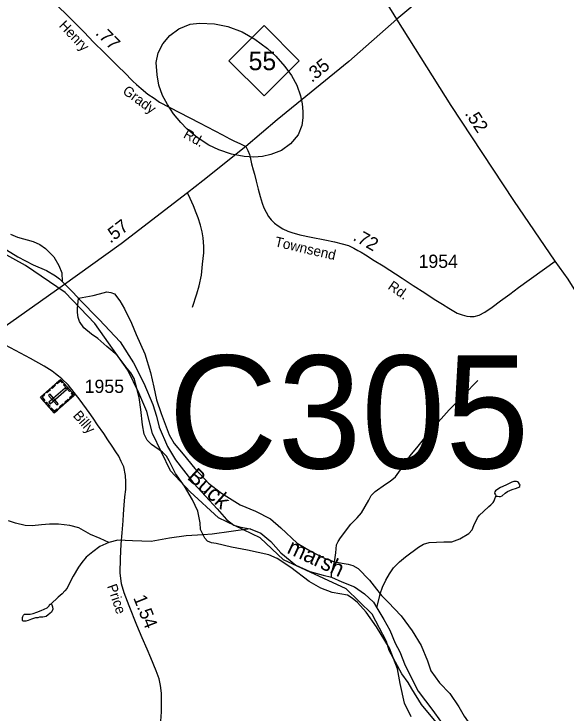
# Model space of a CAD drawing. Extents: x 2206922 to 2357709, y 510027 to 673830.
# Drawn here: x 2328516 to 2333739, y 523412 to 530025 of the extents above; entities that cross this region are included whole.
import ezdxf

# ---------------------------------------------------------------- set-up
doc = ezdxf.new("R2010")
doc.units = 0
for name, color, linetype in [('Exist Cultural Cemetery CELL', 7, 'Continuous'), ('Exist Hydrographic Creek Single Shore', 7, 'Continuous'), ('Exist Hydrographic Creek Single Shore Label', 7, 'Continuous'), ('Exist Hydrographic Misc Water Feature', 7, 'Continuous'), ('Exist Road Non-System Type 51', 7, 'Continuous'), ('Exist Road Primary NC Attributed', 7, 'Continuous'), ('Exist Road Primary NC Service Mileage Hundredths English Label', 7, 'Continuous'), ('Exist Road Primary NC Shield CELL', 7, 'Continuous'), ('Exist Road Primary NC Shield Number Label', 7, 'Continuous'), ('Exist Road Secondary Mileage Hundredths English Label', 7, 'Continuous'), ('Exist Road Secondary Structure Culvert Number Label', 7, 'Continuous'), ('Exist Road Secondary Type 51 Attributed', 7, 'Continuous'), ('Exist Road Secondary Type 51 Label', 7, 'Continuous'), ('Exist Road Secondary Type 51 Number Label', 7, 'Continuous')]:
    doc.layers.add(name, color=color, linetype=linetype)

msp = doc.modelspace()

# ---------------------------------------------------------------- linework, layer by layer
at = {"layer": 'Exist Cultural Cemetery CELL'}
for points in [[(2328896.3, 526255.9), (2328764.9, 526405.4), (2328956.2, 526573.5), (2329087.6, 526423.9)], [(2328978.1, 526548.6), (2328969.4, 526541), (2328954.9, 526557.6), (2328924.5, 526530.9), (2328917.2, 526539.2), (2328956.2, 526573.5)], [(2328846.4, 526357.1), (2328858.7, 526343.1), (2329011, 526476.9), (2328998.7, 526491)], [(2328909.4, 526517.3), (2328876.9, 526488.7), (2328869.3, 526497.2), (2328901.9, 526525.8)], [(2329041, 526459.5), (2328985, 526523.3), (2328993.6, 526530.8), (2329049.6, 526467)], [(2328797.4, 526434.1), (2328804.9, 526425.6), (2328780.7, 526404.3), (2328807.5, 526373.9), (2328799.1, 526366.5), (2328764.9, 526405.5)], [(2328859.9, 526473.8), (2328827.3, 526445.2), (2328819.8, 526453.7), (2328852.3, 526482.3)], [(2328920.5, 526331.4), (2328934.5, 526343.8), (2328856.8, 526432.2), (2328842.8, 526419.9)], [(2329065.7, 526448.7), (2329057.1, 526441.2), (2329071.6, 526424.6), (2329041.2, 526398), (2329048.6, 526389.6), (2329087.6, 526423.9)], [(2328847.4, 526311.5), (2328813.2, 526350.5), (2328821.8, 526358), (2328856, 526319.1)], [(2329035.1, 526377.7), (2329002.5, 526349.2), (2328995, 526357.7), (2329027.5, 526386.3)], [(2328928.8, 526284.5), (2328921.3, 526293), (2328897.2, 526271.7), (2328870.4, 526302.2), (2328862, 526294.9), (2328896.3, 526255.9)], [(2328984.6, 526333.4), (2328952, 526304.8), (2328944.5, 526313.4), (2328977, 526341.9)]]:
    msp.add_lwpolyline(points, close=True, dxfattribs=at)
at = {"layer": 'Exist Hydrographic Creek Single Shore'}
msp.add_lwpolyline([(2332551.9, 523278.7), (2332365.9, 523500.9), (2332272.9, 523651.3), (2332238.8, 523709.1), (2332180, 523792.1), (2332060.8, 524013.7), (2332034.8, 524098), (2331898.8, 524355), (2331654.8, 524594.6), (2331060.8, 524869.3), (2330841.8, 525077), (2330447.9, 525264.6), (2330178.9, 525509.8), (2329993.9, 525709), (2329822.9, 526063.2), (2329770.8, 526271.1), (2329693.7, 526445.2), (2329591.8, 526661), (2329278.9, 527101.2), (2329000.8, 527395.2), (2328623.7, 527649), (2328262.9, 527847.9)], dxfattribs=at)
at = {"layer": 'Exist Hydrographic Misc Water Feature'}
for points in [[(2331243.9, 529044.2), (2331234.5, 528972.1), (2331199.6, 528883.8), (2331126.6, 528797.1), (2331043.4, 528736.2), (2330941.9, 528697.2), (2330864.1, 528678.4), (2330780.1, 528671.5), (2330690.1, 528678.5), (2330571.7, 528701.2), (2330449.5, 528741.8), (2330355, 528784.8), (2330246.3, 528859.6), (2330147.5, 528938.5), (2330093.1, 528999.8), (2330024, 529081.1), (2329967.2, 529168.4), (2329918.2, 529255.8), (2329885.2, 529353.5), (2329868.2, 529451.2), (2329859, 529567), (2329878.1, 529659.2), (2329921.1, 529743.7), (2329986.3, 529820.3), (2330073.5, 529885.2), (2330178.9, 529930.3), (2330268.9, 529939.3), (2330410.8, 529932.8), (2330535, 529908.2), (2330669.6, 529855.7), (2330792, 529787), (2330909.1, 529700.3), (2330989.8, 529625.2), (2331072.9, 529530.2), (2331135.6, 529444.8), (2331188.5, 529353.5), (2331221.6, 529251.9), (2331236.5, 529176.1), (2331243.3, 529104.2), (2331243.9, 529044.2)], [(2328483.1, 527945.1), (2328547.5, 527915.8), (2328695.7, 527875.4), (2328760.1, 527848.1), (2328814.2, 527810.7), (2328893.2, 527729.6), (2328939.9, 527650.1), (2328966.8, 527580.5), (2328969.9, 527496.6)], [(2328404.5, 527822.3), (2328551.6, 527729.9), (2328698, 527655.6), (2328824.5, 527603), (2328909, 527551.9), (2328945.5, 527522.3), (2328969.9, 527496.6)], [(2328969.9, 527496.6), (2329054.6, 527411.5), (2329125.3, 527340.3)], [(2329125.3, 527340.3), (2329263.1, 527365.8), (2329324.8, 527382.4), (2329392.5, 527401.1), (2329430.6, 527395.5), (2329464.9, 527379.9), (2329515.3, 527316.5), (2329560, 527241), (2329625.6, 527105.8), (2329668.9, 526998.3), (2329750.5, 526813.3), (2329804.6, 526638), (2329836, 526500.3), (2329863.3, 526380.7), (2329906.6, 526251.3), (2329982.8, 526048.2), (2330029.6, 525966.7), (2330112.6, 525865.7), (2330224, 525733), (2330353.6, 525592.4), (2330476.4, 525499.8), (2330653.6, 525387.7), (2330796.1, 525327.3), (2330938.8, 525254.9), (2331037.6, 525170), (2331191, 525025.7), (2331330, 524943.2), (2331456.5, 524880.6), (2331542.9, 524849.6)], [(2330302.9, 525104.1), (2330276.3, 525155.8), (2330275.6, 525217.8), (2330252.3, 525329.4), (2330203.3, 525434.8), (2330125.8, 525564), (2330042.5, 525683.1), (2329981.4, 525804.3), (2329955.1, 525848), (2329918.7, 525885.6), (2329813.9, 525958.4), (2329775.3, 526000), (2329746.8, 526055.7), (2329729.8, 526143.4), (2329712.4, 526289.2), (2329697, 526400.9), (2329676.3, 526488.7), (2329651.3, 526580.4), (2329618.5, 526636), (2329584.2, 526677.6), (2329488.9, 526802.5), (2329392.1, 526885.4), (2329307.4, 526958.4), (2329248.7, 527001.8), (2329176.4, 527061), (2329135.8, 527118.6), (2329123.3, 527158.4), (2329116.7, 527206.3), (2329116.3, 527244.3), (2329125.3, 527340.3)], [(2329125.3, 527340.3), (2329131.3, 527332.4), (2329321.3, 527138.5), (2329519.6, 526928.7), (2329643.5, 526728.2), (2329743.5, 526537.4), (2329825.8, 526336.4), (2329863.1, 526224.8), (2329888.1, 526123.1), (2329966, 525940), (2330041.3, 525812.9), (2330213.5, 525590.9), (2330436, 525351.4), (2330523.1, 525248.4), (2330591.6, 525197.1), (2330659.9, 525175.9), (2330745.8, 525160.8)], [(2331542.9, 524849.6), (2331550.2, 524889.7), (2331556.2, 524933.6), (2331563.2, 525011.7), (2331576.9, 525041.8), (2331598.4, 525076.1), (2331696.9, 525207), (2331758.4, 525265.6), (2331797.7, 525314.1), (2331866.4, 525430.8), (2331890, 525475), (2331925.7, 525515.3), (2332024.9, 525582.4), (2332070.3, 525610.8), (2332117.8, 525653.3), (2332196.6, 525764.2), (2332257.9, 525850.8), (2332332.5, 525943.5), (2332447.1, 526082.7), (2332626.8, 526284.5), (2332895.8, 526563.2)], [(2333069.3, 525471.6), (2333081.4, 525469.7), (2333097.4, 525468), (2333111.3, 525468.2), (2333125.5, 525472.3), (2333155.2, 525498.6), (2333176.9, 525512.9), (2333220.6, 525533.3), (2333260.6, 525545.7), (2333284.4, 525554), (2333292.4, 525562), (2333294.4, 525570), (2333296.1, 525576.1), (2333290.1, 525584), (2333281.9, 525599.9), (2333271.9, 525605.8), (2333261.8, 525607.6), (2333237.8, 525607.4), (2333217.9, 525601.2), (2333162.4, 525574.6), (2333112.5, 525552.1), (2333076.9, 525529.7), (2333065, 525521.6), (2333057.2, 525511.5), (2333055.1, 525499.5), (2333063.3, 525481.6), (2333069.3, 525471.6)], [(2331975.9, 524546.4), (2331995.4, 524610.6), (2332026.6, 524676.9), (2332063.9, 524737.2), (2332101, 524793.6), (2332156.6, 524850.1), (2332212.2, 524896.8), (2332335.2, 524988), (2332384.6, 525016.5), (2332436.3, 525033.1), (2332576.3, 525038.6), (2332652.4, 525037.4), (2332725.8, 525066.2), (2332811.3, 525117.1), (2332844.9, 525153.4), (2332860.5, 525191.6), (2332894, 525263.9), (2332913.4, 525290.1), (2332949.1, 525324.5), (2333000.6, 525371), (2333020.5, 525389.2), (2333040.2, 525411.4), (2333051.8, 525427.5), (2333057.6, 525443.6), (2333063.5, 525459.6), (2333069.3, 525471.6)], [(2329412, 525032.6), (2329329.5, 525069.6), (2329237.3, 525108.7), (2329128.6, 525169.5), (2329044.5, 525194.5), (2328936.2, 525205.3), (2328852.6, 525204.5), (2328774.5, 525199.6), (2328688.7, 525190.7), (2328622.7, 525192), (2328530.4, 525215), (2328464.2, 525236.3)], [(2330745.8, 525160.8), (2330386.6, 525111), (2330302.9, 525104.1)], [(2330745.8, 525160.8), (2330846.3, 525119.9), (2330943.1, 525041), (2331036.4, 524934.1), (2331177.3, 524817.6), (2331310.1, 524757.1), (2331436.4, 524722.5), (2331514.4, 524705.3)], [(2330302.9, 525104.1), (2330143, 525094.4), (2329983.2, 525072.7), (2329811.8, 525040.8), (2329635.9, 525048.9), (2329495.8, 525055.4), (2329412, 525032.6)], [(2332268.3, 523386.1), (2332202.9, 523515.3), (2332164.8, 523700.8), (2332137.3, 523840.5), (2332063.3, 524033.6), (2331941.3, 524236.2), (2331841.8, 524373), (2331760.8, 524464.1), (2331710.6, 524507.5), (2331666.1, 524535.1), (2331520.1, 524559.4), (2331415.5, 524600.3), (2331303.2, 524663.1), (2331131.5, 524795.2), (2331000.9, 524879.7), (2330922.6, 524914.9), (2330722, 524960.7), (2330571.7, 524989.1), (2330425.5, 525021.5), (2330381.7, 525029), (2330343.3, 525044.6), (2330319.1, 525072.3), (2330302.9, 525104.1)], [(2329412, 525032.6), (2329326.5, 524995.6), (2329259, 524945), (2329197.5, 524892.3), (2329156.3, 524841.9), (2329124.5, 524799.6), (2329075.5, 524713.1), (2329040.2, 524648.8), (2329016.8, 524602.5), (2328997.1, 524574.3), (2328969.5, 524546.1), (2328933.8, 524515.7), (2328864.5, 524450.9)], [(2331514.4, 524705.3), (2331514.2, 524737.3), (2331537.1, 524823.5), (2331542.9, 524849.6)], [(2331542.9, 524849.6), (2331671, 524827), (2331717.2, 524815.4), (2331767.4, 524786), (2331872.6, 524675.2), (2331941.3, 524592), (2331975.9, 524546.4)], [(2331514.4, 524705.3), (2331610.9, 524662.4), (2331733.4, 524613.8), (2331826, 524548.8), (2331910.9, 524469.7), (2331943.3, 524416.1)], [(2331943.3, 524416.1), (2331970.2, 524532.3), (2331975.9, 524546.4)], [(2331975.9, 524546.4), (2331986.2, 524532.5), (2332050.6, 524469.2), (2332172.2, 524338.6), (2332275.5, 524197.8), (2332362.9, 524058.8), (2332422.5, 523915.5), (2332453.7, 523819.8), (2332534.7, 523706.8), (2332631.7, 523605.9), (2332717.2, 523480.9), (2332767.8, 523391.5), (2332843.1, 523284.3), (2332939.7, 523221.4), (2333122.8, 523105.4), (2333233.3, 523044.7), (2333314.3, 522947.6), (2333381.6, 522826.4), (2333406.8, 522720.7), (2333458.1, 522595.3), (2333479.4, 522489.6)], [(2328864.5, 524450.9), (2328870.6, 524451), (2328874.5, 524443.1), (2328878.8, 524425.1), (2328883.1, 524403.2), (2328877.4, 524387.1), (2328871.2, 524373.1), (2328837.6, 524348.7), (2328819.8, 524334.5), (2328803.8, 524330.4), (2328789.8, 524326.2), (2328756, 524325.9), (2328740, 524321.7), (2328718.1, 524319.5), (2328682, 524309.1), (2328648.4, 524296.7), (2328628.3, 524290.5), (2328612.3, 524288.3), (2328606.3, 524288.3), (2328600.4, 524290.2), (2328596.3, 524300.2), (2328596.1, 524312.2), (2328596.1, 524324.2), (2328600, 524334.2), (2328605.7, 524346.2), (2328609.8, 524350.3), (2328615.7, 524354.4), (2328669.5, 524356.9), (2328697.6, 524363.2), (2328733.2, 524375.6), (2328773.2, 524390), (2328801.1, 524402.3), (2328829, 524416.7), (2328846.8, 524434.7), (2328854.6, 524448.9), (2328860.6, 524450.9), (2328864.5, 524450.9)], [(2331943.3, 524416.1), (2332010.6, 524304.9), (2332065.5, 524205.5), (2332116.8, 524082.1), (2332161.5, 524000.7), (2332211.1, 523871.3), (2332333.5, 523626.7), (2332471.5, 523446.2), (2332617.5, 523243.9), (2332775, 523097.7), (2332932.3, 522963.4), (2333051.4, 522872.8), (2333146.4, 522765.8), (2333241.3, 522674.9), (2333348.4, 522576.1), (2333408.8, 522528.8), (2333479.4, 522489.6)]]:
    msp.add_lwpolyline(points, dxfattribs=at)
at = {"layer": 'Exist Road Non-System Type 51'}
msp.add_lwpolyline([(2330201.6, 527253.9), (2330244.3, 527382.3), (2330263.5, 527456.5), (2330286.2, 527556.6), (2330297.2, 527662.7), (2330308.1, 527768.7), (2330309.3, 527828.6), (2330302.6, 527910.5), (2330293.9, 527966.4), (2330277.2, 528030.1), (2330254.4, 528098), (2330238, 528147.8), (2330211.4, 528213.5), (2330180.6, 528281.1), (2330154, 528336.8)], dxfattribs=at)
at = {"layer": 'Exist Road Primary NC Attributed'}
msp.add_line((2335019.5, 532400.6), (2332130.9, 529976.1), dxfattribs=at)
for points in [[(2332130.9, 529976.1), (2331634.8, 530784.2), (2331440.4, 531098.5), (2331400.9, 531170.6), (2331364.1, 531250.2), (2331331, 531341.7), (2331271.7, 531499.3), (2331231.7, 531628.1), (2331220.1, 531666.4), (2331196, 531761.1), (2331172.7, 531874.2), (2331157.1, 531949.2), (2331140.1, 532075), (2331137.8, 532090.4), (2331121.9, 532198.3), (2331076.3, 532554.3)], [(2332130.9, 529976.1), (2331678.9, 529577), (2331002.2, 529025.5), (2330705.8, 528771.8)], [(2333625.9, 527690.9), (2333236.1, 528263.3), (2332645.3, 529159.6), (2332130.9, 529976.1)], [(2330705.8, 528771.8), (2330298.6, 528450.3), (2330154, 528336.8), (2329529.5, 527854.4), (2328972, 527454.4), (2328433.5, 527073.3), (2328287.8, 526974.6)], [(2334162.2, 523871.9), (2334152.4, 524890.9), (2334116.5, 526238.4), (2334114.6, 526424.4), (2334096.2, 526627), (2334073.3, 526733.8), (2334060.5, 526803.7), (2334024.9, 526947.1), (2333981.7, 527076.6), (2333940.4, 527182.1), (2333887.5, 527283.4), (2333837.8, 527378.6), (2333749, 527519.9), (2333625.9, 527690.9)]]:
    msp.add_lwpolyline(points, dxfattribs=at)
at = {"layer": 'Exist Road Primary NC Shield CELL'}
msp.add_lwpolyline([(2330544.9, 529583.7), (2330877.9, 529916.7), (2331210.9, 529583.7), (2330877.9, 529250.7)], close=True, dxfattribs=at)
at = {"layer": 'Exist Road Secondary Type 51 Attributed'}
for points in [[(2328888.4, 530138.7), (2329059, 529972.1), (2329180.1, 529851.8), (2329267.3, 529759.5), (2329369.6, 529657.2), (2329481.2, 529548.8), (2329582.3, 529450.2), (2329612.2, 529417), (2329638.8, 529390.4), (2329673.7, 529360.4), (2329718.6, 529320.5), (2329780.9, 529268.1), (2329840.7, 529228.2), (2329890.6, 529193.3), (2330267, 528996.2), (2330486.4, 528884), (2330555.4, 528846.6), (2330598.6, 528825), (2330648.5, 528801.7), (2330705.8, 528771.8)], [(2330705.8, 528771.8), (2330724.1, 528736.8), (2330739, 528698.6), (2330746, 528672.9), (2330754, 528640.4), (2330760.6, 528608.8), (2330775.6, 528553.9), (2330787.2, 528510.7), (2330802.2, 528445.8), (2330822.1, 528369.3), (2330840.4, 528299.5), (2330860.4, 528238), (2330875.3, 528194.7), (2330898.6, 528151.5), (2330920.2, 528111.6), (2330943.5, 528080), (2330976.7, 528050), (2331011.6, 528023.4), (2331056.5, 527996.8), (2331101.4, 527973.6), (2331139.6, 527959.5), (2331216, 527938.6), (2331322.4, 527915.4), (2331452, 527892.1), (2331543.4, 527873.8), (2331616.6, 527853.8), (2331674.7, 527837.2), (2331726.3, 527812.3), (2331764.5, 527792.3), (2331794.4, 527774), (2331836, 527750.7), (2331919.1, 527697.5), (2332002.2, 527646), (2332183.3, 527527.9), (2332286.4, 527461.4), (2332397.7, 527391.5), (2332483.6, 527332.3), (2332564.1, 527285.3), (2332622.1, 527245.2), (2332701.9, 527198.6), (2332748.4, 527182), (2332791.6, 527170.4), (2332823.2, 527167), (2332863.1, 527167), (2332909.6, 527180.3), (2332962.8, 527208.6), (2333030.9, 527256.8), (2333112.4, 527316.7), (2333200.5, 527378.2), (2333281.1, 527439.8), (2333625.9, 527690.9)], [(2329898.3, 523300.6), (2329908.1, 523431.5), (2329909.7, 523608.1), (2329899.9, 523680.1), (2329886.8, 523743.9), (2329859, 523819.1), (2329808.4, 523943.4), (2329774, 524023.6), (2329725, 524133.2), (2329675.9, 524250.9), (2329603.2, 524435), (2329555.8, 524556), (2329531.3, 524642.7), (2329519.8, 524747.4), (2329522.7, 524880.3), (2329527.2, 525017.1), (2329536.1, 525124.7), (2329546.8, 525237.3), (2329550.7, 525299.6), (2329555.2, 525384.8), (2329564.1, 525463.3), (2329570.9, 525532.8), (2329573.1, 525606.8), (2329568.6, 525665.1), (2329552.9, 525748.1), (2329529.7, 525797.4), (2329507, 525846.7), (2329477.9, 525889.4), (2329442, 525940.9), (2329401.7, 526003.7), (2329363.6, 526062), (2329305.3, 526145), (2329262.7, 526205.5), (2329226.9, 526259.3), (2329141.7, 526375.9), (2329028, 526521.7), (2328969.1, 526577.7), (2328937.3, 526604.7), (2328909.1, 526624.3), (2328875, 526649.5), (2328801.1, 526696.6), (2328673.3, 526770.6), (2328389.7, 526920.7)]]:
    msp.add_lwpolyline(points, dxfattribs=at)

# ---------------------------------------------------------------- texts
at = {"layer": 'Exist Hydrographic Creek Single Shore Label'}
for s, rotation, p in [('Buck', 317.66008, (2330144, 525639.2)), ('marsh', 335.18536, (2331085.5, 524937.3))]:
    msp.add_text(s, height=150, rotation=rotation, dxfattribs=at).set_placement(p)
at = {"layer": 'Exist Road Primary NC Service Mileage Hundredths English Label'}
for s, rotation, p in [('.35', 39.1798, (2331329.1, 529372.5)), ('.52', 303.39256, (2332770, 529084)), ('.57', 37.68461, (2329426.6, 527853.9))]:
    msp.add_text(s, height=125, rotation=rotation, dxfattribs=at).set_placement(p)
at = {"layer": 'Exist Road Primary NC Shield Number Label'}
msp.add_text('55', height=175, dxfattribs=at).set_placement((2330732, 529494))
at = {"layer": 'Exist Road Secondary Mileage Hundredths English Label'}
for s, rotation, p in [('.77', 314.98437, (2329278.3, 529836.9)), ('.72', 330.73819, (2331709.5, 527893.2)), ('1.54', 291.5708, (2329640.7, 524510))]:
    msp.add_text(s, height=125, rotation=rotation, dxfattribs=at).set_placement(p)
at = {"layer": 'Exist Road Secondary Structure Culvert Number Label'}
msp.add_text('C305', height=1066.27, dxfattribs=at).set_placement((2329974.4, 525732.6))
at = {"layer": 'Exist Road Secondary Type 51 Label'}
for s, rotation, p in [('Henry', 313.42745, (2328934.1, 529910)), ('Grady', 324.03109, (2329534, 529279.8)), ('Rd.', 330.30188, (2330108.3, 528862.1)), ('Townsend', 346.94199, (2330972.5, 527831.3)), ('Rd.', 325.09722, (2332040.1, 527433.6)), ('Billy', 311.30869, (2329067.5, 526227.9)), ('Price', 288.85297, (2329393.8, 524621.4))]:
    msp.add_text(s, height=95, rotation=rotation, dxfattribs=at).set_placement(p)
at = {"layer": 'Exist Road Secondary Type 51 Number Label'}
for s, p in [('1954', (2332336.9, 527626.5)), ('1955', (2329183.3, 526445.3))]:
    msp.add_text(s, height=125, dxfattribs=at).set_placement(p)

doc.saveas('drawing.dxf')
